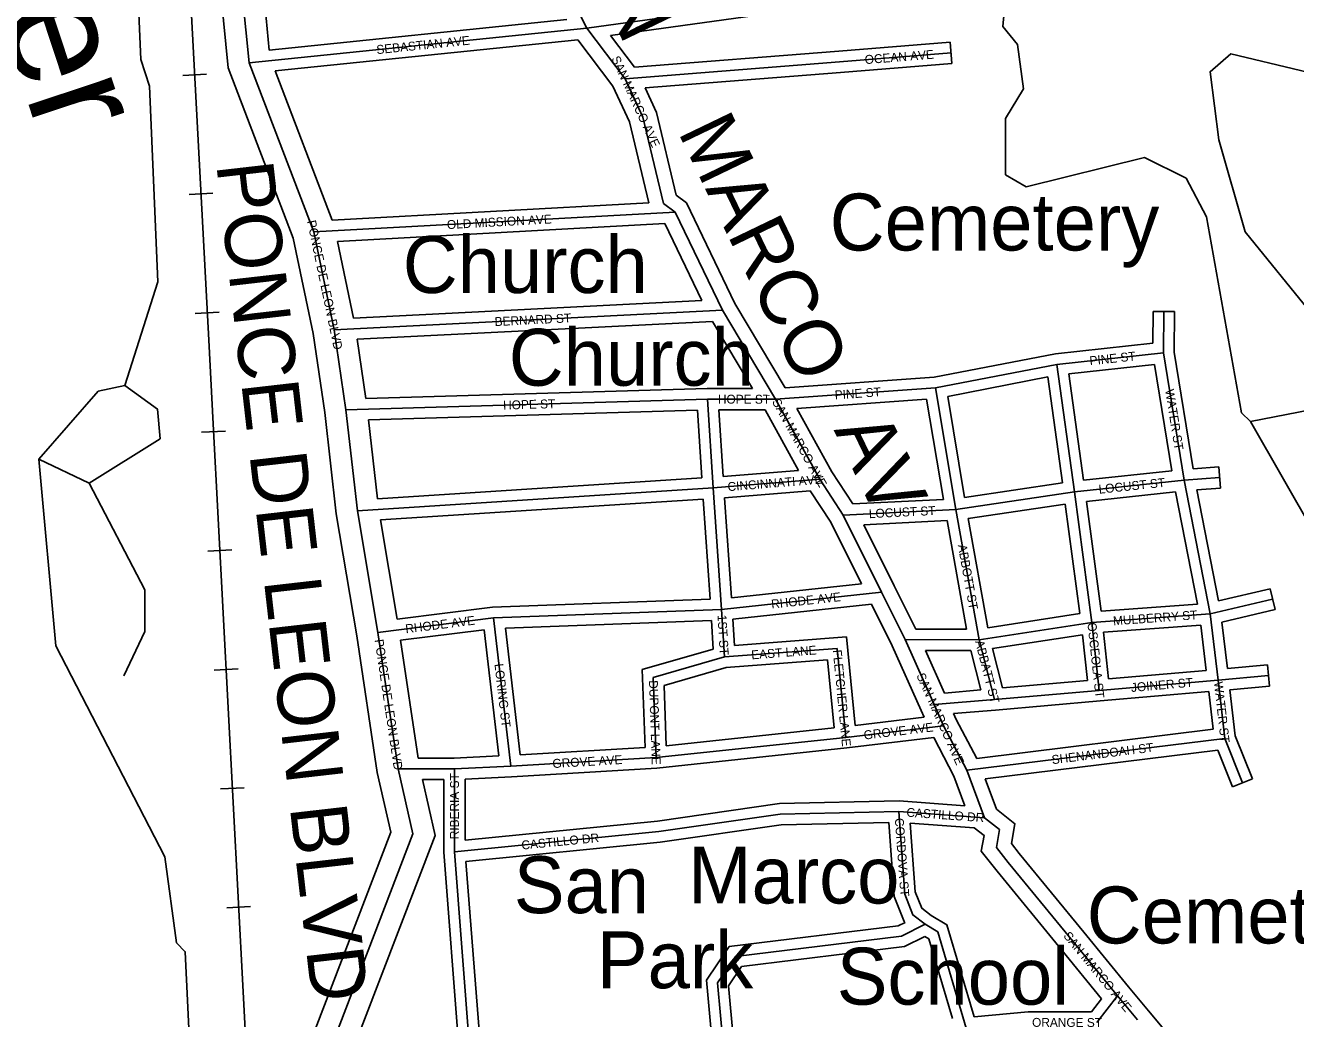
# Model space of a CAD drawing. Extents: x 418523 to 616617, y 1878279 to 2196743.
# Drawn here: x 553806 to 557381, y 2022911 to 2025705 of the extents above; entities that cross this region are included whole.
import ezdxf

# ---------------------------------------------------------------- set-up
doc = ezdxf.new("R2010")
doc.units = 0
for name, color, linetype in [('Level 13', 7, 'Continuous'), ('Level 14', 7, 'Continuous'), ('Level 19', 7, 'Continuous'), ('Level 22', 7, 'Continuous'), ('Level 23', 7, 'Continuous'), ('Level 28', 7, 'Continuous'), ('Level 31', 7, 'Continuous'), ('Level 32', 7, 'Continuous'), ('Level 34', 7, 'Continuous'), ('Level 37', 7, 'Continuous'), ('Level 41', 7, 'Continuous'), ('Level 5', 7, 'Continuous'), ('Level 57', 7, 'Continuous')]:
    doc.layers.add(name, color=color, linetype=linetype)

msp = doc.modelspace()

# ---------------------------------------------------------------- linework, layer by layer
at = {"layer": 'Level 13'}
for p, q in [((554435.584, 2025599.479), (554402.924, 2025933.049)), ((554617.724, 2025123.666), (554435.584, 2025599.479)), ((554675.265, 2024848.576), (554617.724, 2025123.666)), ((554707.911, 2024623.379), (554675.265, 2024848.576)), ((554740.397, 2024339.632), (554707.911, 2024623.379)), ((554798.07, 2023997.629), (554740.397, 2024339.632)), ((554855.314, 2023614.17), (554798.07, 2023997.629))]:
    msp.add_line(p, q, dxfattribs=at)
msp.add_lwpolyline([(554627.886, 2022731.102), (554896.634, 2023430.77), (554855.314, 2023614.17)], dxfattribs=at)
at = {"layer": 'Level 14'}
for p, q in [((554376.657, 2025585.582), (554343.209, 2025927.202)), ((554492.351, 2025635.451), (554465.686, 2025907.793)), ((554559.975, 2025106.69), (554376.657, 2025585.582)), ((554669.387, 2025156.541), (554508.517, 2025576.792)), ((554616.152, 2024838.12), (554559.975, 2025106.69)), ((554729.707, 2024881.365), (554684.544, 2025097.281)), ((554648.402, 2024615.66), (554616.152, 2024838.12)), ((554763.948, 2024655.061), (554739.776, 2024821.796)), ((554680.967, 2024331.225), (554648.402, 2024615.66)), ((554796.934, 2024373.317), (554771.525, 2024595.258)), ((554738.811, 2023988.21), (554680.967, 2024331.225)), ((554852.662, 2024034.735), (554805.61, 2024313.749)), ((554796.296, 2023603.131), (554738.811, 2023988.209)), ((554911.526, 2023644.015), (554862.05, 2023975.441))]:
    msp.add_line(p, q, dxfattribs=at)
for points in [[(554573.165, 2022755.973), (554834.104, 2023435.316), (554796.296, 2023603.131)], [(554705.948, 2022766.992), (554959.164, 2023426.223), (554923.622, 2023583.979)]]:
    msp.add_lwpolyline(points, dxfattribs=at)
at = {"layer": 'Level 22'}
for p, q in [((555386.105, 2025696.852), (555236.743, 2025997.286)), ((555494.079, 2025554.726), (555386.105, 2025696.852)), ((555543.845, 2025446.218), (555494.079, 2025554.726)), ((555767.326, 2024903.746), (555634.684, 2025179.403)), ((555916.833, 2024653.136), (555767.326, 2024903.746)), ((556041.38, 2024428.051), (555916.833, 2024653.136)), ((556107.646, 2024327.499), (556041.38, 2024428.051)), ((556215.424, 2024110.461), (556107.646, 2024327.499)), ((556281.92, 2023977.18), (556215.424, 2024110.461)), ((556363.175, 2023794.399), (556281.92, 2023977.18)), ((556389.63, 2023735.049), (556363.175, 2023794.399)), ((556455.831, 2023609.769), (556389.63, 2023735.049)), ((556505.535, 2023476.17), (556455.831, 2023609.769)), ((556879.357, 2022975.116), (556753.34, 2023129.289)), ((556935.895, 2022907.686), (556879.357, 2022975.116))]:
    msp.add_line(p, q, dxfattribs=at)
for points in [[(555634.684, 2025179.403), (555601.481, 2025204.224), (555543.845, 2025446.218)], [(556538.58, 2023392.801), (556547.271, 2023442.963), (556505.535, 2023476.17)], [(556753.34, 2023129.289), (556571.738, 2023350.889), (556538.58, 2023392.801)]]:
    msp.add_lwpolyline(points, dxfattribs=at)
at = {"layer": 'Level 23'}
for p, q in [((555459.559, 2025534.041), (555360.755, 2025664.096)), ((555519.896, 2025586.866), (555452.318, 2025675.821)), ((555505.845, 2025433.12), (555459.559, 2025534.041)), ((555581.845, 2025459.315), (555549.861, 2025529.052)), ((555560.091, 2025205.36), (555505.845, 2025433.12)), ((555802.597, 2024922.702), (555666.481, 2025205.575)), ((555709.878, 2024930.882), (555605.52, 2025147.757)), ((555944.296, 2024685.177), (555802.597, 2024922.703)), ((555852.252, 2024683.313), (555739.508, 2024872.301)), ((555981.681, 2024453.321), (555887.674, 2024623.215)), ((556075.632, 2024448.77), (555976.818, 2024627.349)), ((556134.86, 2024358.898), (556075.632, 2024448.771)), ((556072.905, 2024307.523), (556014.73, 2024395.796)), ((556158.814, 2024134.524), (556072.905, 2024307.523)), ((556251.251, 2024128.251), (556165.78, 2024300.369)), ((556311.696, 2024007.099), (556251.218, 2024128.318)), ((556245.73, 2023960.117), (556187.292, 2024077.247)), ((556326.623, 2023778.15), (556245.73, 2023960.117)), ((556392.43, 2023827.062), (556339.102, 2023947.021)), ((556335.25, 2023758.796), (556326.639, 2023778.113)), ((556425.621, 2023752.555), (556418.254, 2023769.085)), ((556483.306, 2023643.392), (556425.621, 2023752.555)), ((556419.25, 2023593.381), (556362.083, 2023701.562)), ((556450.185, 2023510.229), (556419.25, 2023593.381)), ((556539.146, 2023500.544), (556507.387, 2023585.911)), ((556910.01, 2023000.816), (556784.312, 2023154.603)), ((556834.625, 2022966.637), (556722.37, 2023103.974)), ((556966.548, 2022933.386), (556910.01, 2023000.816)), ((557173.99, 2022685.703), (556966.562, 2022933.369))]:
    msp.add_line(p, q, dxfattribs=at)
for points in [[(555666.481, 2025205.575), (555637.037, 2025227.586), (555581.845, 2025459.315)], [(556581.048, 2023403.593), (556590.734, 2023459.501), (556539.146, 2023500.544)], [(556496.113, 2023382.006), (556503.81, 2023426.425), (556476.463, 2023448.182)], [(556784.279, 2023154.643), (556602.895, 2023375.977), (556581.048, 2023403.592)], [(556722.402, 2023103.935), (556540.581, 2023325.801), (556496.113, 2023382.007)]]:
    msp.add_lwpolyline(points, dxfattribs=at)
at = {"layer": 'Level 31'}
for p, q in [((555386.105, 2025696.852), (555969.977, 2025778.526)), ((554435.584, 2025599.479), (555386.105, 2025696.852)), ((556097.189, 2025602.528), (556411.261, 2025627.489)), ((555494.079, 2025554.726), (556097.189, 2025602.528)), ((554617.724, 2025123.666), (555634.684, 2025179.403)), ((554675.265, 2024848.576), (555767.326, 2024903.746)), ((557009.102, 2024783.62), (557009.419, 2024900.355)), ((556708.945, 2024751.342), (557009.102, 2024783.62)), ((557066.752, 2024425.256), (557009.102, 2024783.62)), ((556367.186, 2024685.36), (556708.945, 2024751.342)), ((556758.035, 2024392.638), (556708.945, 2024751.342)), ((555916.833, 2024653.136), (556367.186, 2024685.36)), ((556424.558, 2024343.361), (556367.186, 2024685.36)), ((554707.911, 2024623.379), (555725.132, 2024653.662)), ((555916.833, 2024653.136), (555725.132, 2024653.662)), ((555741.24, 2024403.782), (555725.132, 2024653.662)), ((557066.752, 2024425.256), (557166.588, 2024433.351)), ((554740.397, 2024339.632), (555741.24, 2024403.782)), ((555741.24, 2024403.782), (556041.38, 2024428.051)), ((555765.335, 2024061.873), (555741.24, 2024403.782)), ((556758.035, 2024392.638), (557066.752, 2024425.256)), ((557140.518, 2024049.757), (557066.752, 2024425.256)), ((556424.558, 2024343.361), (556758.035, 2024392.638)), ((556807.105, 2024025.569), (556758.035, 2024392.638)), ((556107.646, 2024327.499), (556424.558, 2024343.361)), ((556490.102, 2023976.611), (556424.558, 2024343.361)), ((555765.335, 2024061.873), (556215.424, 2024110.461)), ((557140.518, 2024049.757), (557315.859, 2024091.104)), ((554798.07, 2023997.629), (555123.293, 2024038.55)), ((555123.293, 2024038.55), (555765.335, 2024061.873)), ((555172.209, 2023621.657), (555123.293, 2024038.55)), ((555773.208, 2023928.387), (555765.335, 2024061.873)), ((556807.105, 2024025.569), (557140.518, 2024049.757)), ((557162.513, 2023863.503), (557140.518, 2024049.757)), ((556490.102, 2023976.611), (556807.105, 2024025.569)), ((556807.105, 2024025.569), (556827.818, 2023834.59)), ((556490.102, 2023976.611), (556281.92, 2023977.18)), ((556490.102, 2023976.611), (556533.058, 2023809.209)), ((556090.145, 2023952.611), (555773.208, 2023928.387)), ((556114.495, 2023702.345), (556090.145, 2023952.611)), ((555572.787, 2023870.753), (555773.208, 2023928.387)), ((555580.725, 2023645.623), (555572.787, 2023870.753)), ((556827.818, 2023834.59), (557162.513, 2023863.503)), ((557162.513, 2023863.503), (557304.189, 2023876.211)), ((557181.399, 2023699.441), (557162.513, 2023863.503)), ((556533.058, 2023809.209), (556827.818, 2023834.59)), ((556363.175, 2023794.399), (556533.058, 2023809.209)), ((556114.495, 2023702.345), (556389.63, 2023735.049)), ((555580.725, 2023645.623), (556114.495, 2023702.345)), ((556455.831, 2023609.769), (557181.399, 2023699.441)), ((557231.126, 2023574.206), (557181.399, 2023699.441)), ((555172.209, 2023621.657), (555580.725, 2023645.623)), ((555013.75, 2023613.731), (554855.314, 2023614.17)), ((555013.105, 2023380.262), (555013.75, 2023613.731)), ((555013.75, 2023613.731), (555172.209, 2023621.657)), ((556505.535, 2023476.17), (556263.806, 2023493.558)), ((555013.105, 2023380.262), (555588.391, 2023437.224)), ((555061.469, 2022763.357), (555013.105, 2023380.262)), ((556820.848, 2022900.361), (556879.357, 2022975.116))]:
    msp.add_line(p, q, dxfattribs=at)
for points in [[(555588.391, 2023437.224), (555930.434, 2023486.106), (556263.806, 2023493.558)], [(556263.806, 2023493.558), (556280.602, 2023261.496), (556303.891, 2023202.882), (556338.042, 2023176.605)], [(555804.173, 2023086.424), (556271.09, 2023143.331), (556338.042, 2023176.605)], [(556338.042, 2023176.605), (556373.791, 2023155.416), (556453.859, 2022884.632)], [(555770.193, 2022827.953), (555753.901, 2023011.647), (555804.173, 2023086.424)]]:
    msp.add_lwpolyline(points, dxfattribs=at)
at = {"layer": 'Level 32'}
for p, q in [((554492.35, 2025635.451), (555329.333, 2025721.193)), ((555452.318, 2025675.821), (555974.632, 2025748.883)), ((554508.516, 2025576.792), (555360.755, 2025664.097)), ((556094.812, 2025632.434), (556408.885, 2025657.395)), ((556408.885, 2025657.395), (556413.639, 2025597.582)), ((555519.897, 2025586.866), (556094.819, 2025632.435)), ((556099.566, 2025572.621), (556413.639, 2025597.582)), ((555549.861, 2025529.052), (556099.56, 2025572.621)), ((554669.387, 2025156.541), (555560.091, 2025205.36)), ((554684.544, 2025097.281), (555605.52, 2025147.757)), ((554729.707, 2024881.366), (555709.879, 2024930.882)), ((556979.175, 2024810.574), (556979.419, 2024900.436)), ((556979.419, 2024900.436), (557039.419, 2024900.273)), ((557039.11, 2024785.976), (557039.419, 2024900.273)), ((554739.775, 2024821.796), (555739.507, 2024872.301)), ((556704.49, 2024781.036), (556979.175, 2024810.574)), ((556363.259, 2024715.156), (556704.49, 2024781.036)), ((557091.969, 2024457.399), (557039.11, 2024785.976)), ((556742.856, 2024724.815), (556984.005, 2024750.746)), ((556783.815, 2024425.528), (556742.856, 2024724.815)), ((557032.103, 2024451.761), (556984.005, 2024750.746)), ((554763.948, 2024655.061), (555724.727, 2024683.664)), ((555852.252, 2024683.313), (555724.727, 2024683.663)), ((555944.296, 2024685.177), (556363.259, 2024715.156)), ((556401.618, 2024661.452), (556683.518, 2024715.878)), ((556724.289, 2024417.977), (556683.519, 2024715.878)), ((555976.817, 2024627.349), (556342.114, 2024653.487)), ((556389.395, 2024371.638), (556342.114, 2024653.487)), ((556449.279, 2024377.34), (556401.618, 2024661.452)), ((554771.525, 2024595.257), (555697.058, 2024622.811)), ((555709.371, 2024431.801), (555697.058, 2024622.811)), ((555887.674, 2024623.215), (555757.135, 2024623.573)), ((555769.217, 2024436.142), (555757.135, 2024623.573)), ((554796.934, 2024373.317), (555709.371, 2024431.801)), ((555769.217, 2024436.141), (555981.68, 2024453.321)), ((556783.815, 2024425.528), (557032.103, 2024451.761)), ((557091.969, 2024457.399), (557164.164, 2024463.252)), ((557164.164, 2024463.252), (557169.013, 2024403.447)), ((555773.255, 2024376.271), (556014.73, 2024395.796)), ((556449.278, 2024377.34), (556724.288, 2024417.976)), ((557102.668, 2024398.068), (557169.013, 2024403.447)), ((557163.952, 2024086.106), (557102.668, 2024398.068)), ((554805.611, 2024313.749), (555713.41, 2024371.935)), ((555733.229, 2024090.726), (555713.41, 2024371.935)), ((555793.073, 2024095.041), (555773.255, 2024376.271)), ((556134.86, 2024358.899), (556389.395, 2024371.639)), ((556833.1, 2024057.533), (556791.859, 2024366.043)), ((556791.86, 2024366.043), (557042.606, 2024392.537)), ((557104.549, 2024077.226), (557042.607, 2024392.537)), ((556459.531, 2024318.201), (556732.331, 2024358.511)), ((556773.475, 2024050.731), (556732.33, 2024358.511)), ((556165.78, 2024300.369), (556399.674, 2024312.076)), ((556454.248, 2024006.709), (556399.674, 2024312.076)), ((556514.48, 2024010.732), (556459.53, 2024318.201)), ((555793.074, 2024095.041), (556158.814, 2024134.524)), ((557163.952, 2024086.106), (557308.974, 2024120.304)), ((557308.974, 2024120.304), (557322.745, 2024061.904)), ((555120.871, 2024068.481), (555733.228, 2024090.726)), ((555796.968, 2024035.111), (556187.292, 2024077.247)), ((556833.1, 2024057.533), (557104.549, 2024077.226)), ((554852.663, 2024034.735), (555120.871, 2024068.481)), ((556514.48, 2024010.732), (556773.475, 2024050.731)), ((557173.451, 2024026.698), (557322.745, 2024061.904)), ((554862.05, 2023975.441), (555097.023, 2024005.006)), ((555138.675, 2023650.017), (555097.023, 2024005.006)), ((555156.879, 2024009.748), (555737.115, 2024030.826)), ((555198.707, 2023653.263), (555156.879, 2024009.748)), ((555741.847, 2023950.585), (555737.115, 2024030.826)), ((555801.36, 2023960.626), (555796.968, 2024035.111)), ((556454.247, 2024006.709), (556311.695, 2024007.098)), ((556840.284, 2023997.896), (557114.088, 2024017.759)), ((557129.09, 2023890.727), (557114.088, 2024017.759)), ((557188.886, 2023895.989), (557173.451, 2024026.698)), ((556117.16, 2023984.762), (555801.36, 2023960.626)), ((556141.387, 2023735.752), (556117.16, 2023984.762)), ((556527.387, 2023952.011), (556780.665, 2023991.128)), ((556780.664, 2023991.128), (556794.686, 2023861.848)), ((556840.284, 2023997.896), (556854.48, 2023867.006)), ((555541.981, 2023893.109), (555741.847, 2023950.584)), ((556466.813, 2023946.673), (556339.102, 2023947.021)), ((556466.812, 2023946.672), (556495.205, 2023836.023)), ((556527.387, 2023952.012), (556555.802, 2023841.279)), ((555603.595, 2023848.395), (555778.553, 2023898.707)), ((556063.133, 2023920.457), (555778.554, 2023898.706)), ((556081.756, 2023729.034), (556063.133, 2023920.457)), ((557188.887, 2023895.989), (557301.509, 2023906.091)), ((557301.509, 2023906.091), (557306.869, 2023846.329)), ((555549.71, 2023673.856), (555541.98, 2023893.11)), ((556555.802, 2023841.279), (556794.686, 2023861.848)), ((556854.48, 2023867.005), (557129.09, 2023890.727)), ((555609.573, 2023678.857), (555603.595, 2023848.394)), ((556392.43, 2023827.063), (556495.205, 2023836.024)), ((556830.4, 2023804.701), (557136.045, 2023831.103)), ((557148.194, 2023725.565), (557136.045, 2023831.103)), ((557195.835, 2023836.37), (557306.869, 2023846.329)), ((557210.749, 2023706.818), (557195.835, 2023836.371)), ((556535.632, 2023779.319), (556830.392, 2023804.7)), ((556141.388, 2023735.752), (556335.25, 2023758.796)), ((556418.254, 2023769.085), (556535.665, 2023779.321)), ((555609.573, 2023678.858), (556081.756, 2023729.034)), ((556483.306, 2023643.392), (557148.193, 2023725.565)), ((556117.665, 2023672.511), (556362.083, 2023701.562)), ((557259.01, 2023585.277), (557210.75, 2023706.818)), ((555013.042, 2023643.733), (555138.675, 2023650.017)), ((555198.708, 2023653.263), (555549.71, 2023673.856)), ((555583.19, 2023615.716), (556117.665, 2023672.511)), ((556507.387, 2023585.911), (557162.072, 2023666.821)), ((557203.243, 2023563.133), (557162.071, 2023666.821)), ((555013.043, 2023643.732), (554911.526, 2023644.014)), ((555173.966, 2023591.707), (555583.19, 2023615.715)), ((554983.667, 2023583.813), (554923.622, 2023583.979)), ((554983.102, 2023379.13), (554983.667, 2023583.813)), ((555043.198, 2023413.388), (555043.673, 2023585.188)), ((555043.673, 2023585.188), (555173.709, 2023591.693)), ((557203.243, 2023563.133), (557259.01, 2023585.277)), ((556450.185, 2023510.229), (556264.55, 2023523.582)), ((555043.199, 2023413.388), (555584.79, 2023467.013)), ((556476.463, 2023448.181), (556296.232, 2023461.146)), ((555045.312, 2023353.303), (555591.994, 2023407.432)), ((555029.207, 2022791.039), (554983.103, 2023379.129)), ((555089.03, 2022795.658), (555045.312, 2023353.304)), ((556806.264, 2022930.401), (556834.625, 2022966.637)), ((556475.638, 2022916.78), (556627.79, 2022930.887)), ((556806.264, 2022930.401), (556627.791, 2022930.886))]:
    msp.add_line(p, q, dxfattribs=at)
for points in [[(555584.79, 2023467.013), (555927.967, 2023516.06), (556264.55, 2023523.582)], [(555591.994, 2023407.432), (555932.9, 2023456.153), (556235.945, 2023462.926)], [(556235.945, 2023462.926), (556251.013, 2023254.716), (556279.057, 2023184.137), (556281.7, 2023182.105)], [(556296.232, 2023461.146), (556310.191, 2023268.274), (556328.725, 2023221.628), (556354.9, 2023201.487)], [(555786.93, 2023114.544), (556262.349, 2023172.488), (556281.7, 2023182.105)], [(556354.9, 2023201.487), (556399.22, 2023175.217), (556475.638, 2022916.78)], [(555737.681, 2022854.945), (555723.08, 2023019.574), (555786.929, 2023114.544)], [(555821.418, 2023058.303), (556279.83, 2023114.174), (556336.783, 2023142.476)], [(556336.783, 2023142.476), (556348.361, 2023135.614), (556414.635, 2022911.483)], [(555797.442, 2022860.316), (555784.723, 2023003.721), (555821.419, 2023058.303)]]:
    msp.add_lwpolyline(points, dxfattribs=at)
at = {"layer": 'Level 37'}
for p, q in [((554315.945, 2025567.106), (554248.696, 2025563.538)), ((554333.688, 2025232.715), (554266.439, 2025229.146)), ((554351.431, 2024898.323), (554284.182, 2024894.756)), ((554368.98, 2024563.914), (554301.731, 2024560.361)), ((554386.646, 2024229.519), (554319.397, 2024225.966)), ((554404.313, 2023895.123), (554337.064, 2023891.571)), ((554421.979, 2023560.728), (554354.73, 2023557.176)), ((554439.645, 2023226.332), (554372.395, 2023222.781))]:
    msp.add_line(p, q, dxfattribs=at)
msp.add_lwpolyline([(554322.16, 2021728.608), (554423.369, 2022228.726), (554427.084, 2022425.456), (554432.656, 2022720.371), (554334.217, 2024583.688), (554321.882, 2024819.739), (554216.508, 2026805.632), (554059.43, 2027514.85), (553868.614, 2027940.141), (553123.808, 2029430.709), (553038.745, 2029601.143), (552990.705, 2029755.109), (552947.69, 2029893.059), (552889.55, 2030059.781), (552839.893, 2030201.751), (552798.615, 2030393.518), (552750.517, 2031086.798), (552717.642, 2031560.744)], dxfattribs=at)
at = {"layer": 'Level 5'}
msp.add_line((553985.109, 2024417.61), (553843.584, 2024484.76), dxfattribs=at)
for points in [[(554086.026, 2024692.387), (554178.673, 2024983.866), (554155.423, 2025534.128), (554130.67, 2025609.249), (554084.11, 2026684.803)], [(557253.542, 2024590.412), (557228.601, 2024615.523), (557130.329, 2025166.044), (557072.325, 2025274.616), (556955.822, 2025333.336), (556622.105, 2025251.051), (556563.844, 2025284.591), (556564.37, 2025442.984), (556614.65, 2025526.176), (556598.368, 2025651.289), (556556.846, 2025701.44), (556565.475, 2025793.102), (556832.599, 2025900.597)], [(557844.183, 2024205.051), (557936.86, 2024513.199), (557929.215, 2024721.633), (557253.542, 2024590.412)], [(553843.584, 2024484.76), (554010.925, 2024675.936), (554086.026, 2024692.387)], [(553985.109, 2024417.61), (554185.571, 2024542.006), (554177.49, 2024625.397), (554086.026, 2024692.387)], [(557701.525, 2023913.732), (557543.916, 2024156.006), (557435.902, 2024273.047), (557253.542, 2024590.412)], [(553776.092, 2021650.593), (553910.281, 2021900.261), (553927.648, 2022116.936), (554145.467, 2022449.706), (554271.525, 2022766.066), (554255.928, 2023099.583), (554231.017, 2023124.653), (554198.452, 2023366.538), (553891.905, 2023959.408), (553843.584, 2024484.76)], [(554083.38, 2023875.419), (554142.12, 2024000.272), (554142.517, 2024116.975), (553985.109, 2024417.61)]]:
    msp.add_lwpolyline(points, dxfattribs=at)
msp.add_lwpolyline([(557521.094, 2024839.651), (557429.551, 2024889.971), (557238.572, 2025124.005), (557164.386, 2025382.66), (557140.002, 2025574.494), (557198.522, 2025624.316), (557590.033, 2025531.348), (557589.735, 2025439.646), (557422.852, 2025390.183), (557431.093, 2025365.142), (557531.095, 2025356.473), (557697.391, 2025222.572), (557713.773, 2025130.811), (557805.247, 2025055.48), (557805.018, 2024988.798), (557729.757, 2024922.336), (557521.094, 2024839.651)], close=True, dxfattribs=at)

# ---------------------------------------------------------------- texts
at = {"layer": 'Level 19'}
msp.add_text('PONCE DE LEON BLVD', height=160, rotation=276.530119, dxfattribs=at).set_placement((554343.03, 2025314.091))
at = {"layer": 'Level 28'}
for s, p in [('SAN', (555303.451, 2026042.19)), ('MARCO', (555640.87, 2025406.525)), ('AV', (556080.165, 2024567.123))]:
    msp.add_text(s, height=160, rotation=295.6954, dxfattribs=at).set_placement(p)
at = {"layer": 'Level 34'}
for s, height, rotation, p in [('SEBASTIAN AVE', 25, 5.848422, (554795.092, 2025623.745)), ('SAN MARCO AVE', 25, 294.636653, (555454.228, 2025611.639)), ('OCEAN AVE', 25, 4.543433, (556169.029, 2025595.699)), ('PONCE DE LEON BLVD', 25, 281.813169, (554598.57, 2025154.201)), ('OLD MISSION AVE', 25, 3.136478, (554992.915, 2025131.713)), ('BERNARD ST', 25, 2.891375, (555127.085, 2024858.886)), ('PINE ST', 25, 6.137089, (556802.113, 2024748.791)), ('PINE ST', 25, 4.092075, (556084.468, 2024652.6)), ('WATER ST', 25, 279.137903, (557013.206, 2024679.418)), ('HOPE ST', 25, 1.704567, (555150.781, 2024624.059)), ('HOPE ST', 25, 359.842014, (555754.805, 2024641.081)), ('SAN MARCO AVE', 25, 298.956158, (555906.183, 2024646.57)), ('CINCINNATI AVE', 24.99916, 4.622197, (555783.071, 2024394.626)), ('LOCUST ST', 25, 6.030739, (556827.728, 2024387.434)), ('LOCUST ST', 25, 2.864744, (556180.379, 2024318.625)), ('ABBOTT ST', 25, 280.131694, (556429.816, 2024242.896)), ('RHODE AVE', 25, 6.160689, (555906.233, 2024064.511)), ('RHODE AVE', 25, 7.170797, (554876.93, 2023994.956)), ('1ST ST', 25, 273.374283, (555753.735, 2024046.274)), ('MULBERRY ST', 25, 4.148656, (556867.753, 2024017.438)), ('OSCEOLA ST', 25, 276.188742, (556794.696, 2024024.079)), ('PONCE DE LEON BLVD', 25, 278.489528, (554788.592, 2023976.476)), ('ABBATT ST', 25, 284.390811, (556478.335, 2023972.175)), ('EAST LANE', 25, 4.369947, (555849.72, 2023921.701)), ('FLETCHER LANE', 25, 275.555992, (556078.077, 2023947.586)), ('LORING ST', 25, 276.691186, (555125.976, 2023908.415)), ('DUPONT LANE', 25, 272.018217, (555560.569, 2023862.564)), ('SAN MARCO AVE', 24.99916, 294.024536, (556312.861, 2023876.571)), ('JOINER ST', 25, 4.9365, (556918.576, 2023829.886)), ('WATER ST', 25, 276.565608, (557150.624, 2023857.484)), ('GROVE AVE', 25, 6.778172, (556166.746, 2023695.97)), ('SHENANDOAH ST', 25, 7.044633, (556695.896, 2023626.844)), ('GROVE AVE', 25, 3.356819, (555289.945, 2023616.045)), ('RIBERIA ST', 25, 89.840764, (555025.7, 2023415.703)), ('CASTILLO DR', 25, 355.884928, (556284.816, 2023479.515)), ('CORDOVA ST', 25, 274.138511, (556252.644, 2023474.636)), ('CASTILLO DR', 25, 5.654047, (555203.249, 2023386.53)), ('SAN MARCO AVE', 25, 309.260931, (556725.644, 2023143.424)), ('ORANGE ST', 25, 359.843467, (556638.975, 2022888.358))]:
    msp.add_text(s, height=height, rotation=rotation, dxfattribs=at).set_placement(p)
at = {"layer": 'Level 41'}
msp.add_text('San Sebastian River', height=319.99916, rotation=288.294108, dxfattribs=at).set_placement((552625.695, 2029077.902))
at = {"layer": 'Level 57'}
for s, p in [('Cemetery', (556069.504, 2025071.612)), ('Church', (554867.886, 2024952.048)), ('Church', (555166.304, 2024691.363)), ('Marco', (555671.296, 2023235.183)), ('San', (555180.506, 2023207.941)), ('Cemetery', (556792.88, 2023122.801)), ('Park', (555414.18, 2022996.868)), ('School', (556089.31, 2022950.723))]:
    msp.add_text(s, height=160, dxfattribs=at).set_placement(p)

doc.saveas('drawing.dxf')
